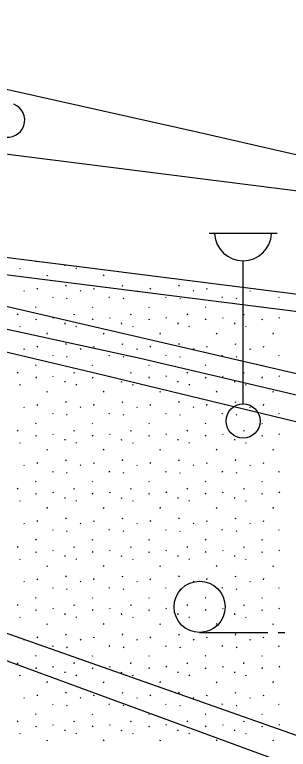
# Model space of a CAD drawing. Extents: x 419101 to 420177, y 4451541 to 4452254.
# Drawn here: x 420064.14 to 420072.17, y 4452026.51 to 4452048.02 of the extents above; entities that cross this region are included whole.
import ezdxf

# ---------------------------------------------------------------- set-up
doc = ezdxf.new("R2010")
doc.units = 0
for name, color, linetype in [('2_KADASTRO', 7, 'Continuous'), ('3_HALİHAZIR', 7, 'Continuous'), ('Level 61', 7, 'Continuous')]:
    doc.layers.add(name, color=color, linetype=linetype)

msp = doc.modelspace()

# ---------------------------------------------------------------- linework, layer by layer
at = {"layer": '2_KADASTRO'}
msp.add_lwpolyline([(420044.139, 4452028.602), (420046.42, 4452042.62), (420067.824, 4452037.969), (420095.36, 4452031.511), (420094.193, 4452026.24), (420109.972, 4452021.564), (420107.982, 4452014.605)], close=True, dxfattribs=at)
at = {"layer": '3_HALİHAZIR'}
for p, q in [((420069.844, 4452041.624), (420071.844, 4452041.624)), ((420070.844, 4452036.624), (420070.844, 4452040.817)), ((420069.568, 4452029.932), (420071.568, 4452029.932)), ((420071.868, 4452029.932), (420072.068, 4452029.932))]:
    msp.add_line(p, q, dxfattribs=at)
for points in [[(420052.732, 4452039.946), (420053.519, 4452040.602), (420054.937, 4452041.452), (420055.15, 4452041.505), (420078.488, 4452036.11)], [(420053.519, 4452040.602), (420066.574, 4452037.516), (420084.438, 4452033.201), (420101.44, 4452028.472), (420104.397, 4452027.5), (420105.834, 4452026.908), (420108.843, 4452025.061)], [(420051.896, 4452038.685), (420052.407, 4452038.53), (420051.125, 4452034.407), (420072.895, 4452026.747)]]:
    msp.add_lwpolyline(points, dxfattribs=at)
msp.add_lwpolyline([(420067.385, 4452013.09), (420071.337, 4452023.551), (420072.23, 4452026.046), (420055.884, 4452032.04), (420051.087, 4452019.661)], close=True, dxfattribs=at)
for centre, radius in [((420070.844, 4452036.124), 0.5), ((420069.568, 4452030.682), 0.75)]:
    msp.add_circle(centre, radius, dxfattribs=at)
msp.add_arc((420070.844, 4452041.654), 0.837, 183.298, 356.9072, dxfattribs=at)
at = {"layer": 'Level 61'}
for p, q in [((420073.798, 4452042.683), (420044.628, 4452046.363)), ((420073.332, 4452039.718), (420044.198, 4452043.394)), ((420073.255, 4452039.223), (420044.136, 4452042.898)), ((420064.768, 4452040.787), (420064.773, 4452040.798)), ((420064.28, 4452040.604), (420064.294, 4452040.582)), ((420065.613, 4452040.691), (420065.616, 4452040.666)), ((420065.939, 4452040.604), (420065.953, 4452040.582)), ((420065.091, 4452040.375), (420065.106, 4452040.407)), ((420066.75, 4452040.375), (420066.764, 4452040.407)), ((420065.646, 4452040.069), (420065.66, 4452040.101)), ((420067.304, 4452040.069), (420067.318, 4452040.101)), ((420068.963, 4452040.069), (420068.977, 4452040.101)), ((420064.406, 4452039.946), (420064.42, 4452039.924)), ((420064.804, 4452039.987), (420064.818, 4452040.019)), ((420066.065, 4452039.946), (420066.079, 4452039.924)), ((420066.462, 4452039.987), (420066.476, 4452040.019)), ((420067.723, 4452039.946), (420067.737, 4452039.924)), ((420068.121, 4452039.987), (420068.135, 4452040.019)), ((420069.382, 4452039.946), (420069.396, 4452039.924)), ((420069.779, 4452039.987), (420069.794, 4452040.019)), ((420071.04, 4452039.946), (420071.055, 4452039.924)), ((420065.248, 4452039.76), (420065.262, 4452039.738)), ((420065.667, 4452039.721), (420065.682, 4452039.7)), ((420066.906, 4452039.76), (420066.92, 4452039.738)), ((420067.326, 4452039.721), (420067.34, 4452039.7)), ((420068.565, 4452039.76), (420068.579, 4452039.738)), ((420068.985, 4452039.721), (420068.999, 4452039.7)), ((420070.223, 4452039.76), (420070.238, 4452039.738)), ((420070.643, 4452039.721), (420070.657, 4452039.7)), ((420071.882, 4452039.76), (420071.896, 4452039.738)), ((420064.756, 4452039.469), (420064.771, 4452039.448)), ((420066.415, 4452039.469), (420066.429, 4452039.448)), ((420068.074, 4452039.469), (420068.088, 4452039.448)), ((420069.732, 4452039.469), (420069.746, 4452039.448)), ((420071.391, 4452039.469), (420071.405, 4452039.448)), ((420064.228, 4452039.231), (420064.242, 4452039.262)), ((420065.887, 4452039.231), (420065.901, 4452039.262)), ((420067.545, 4452039.231), (420067.56, 4452039.262)), ((420069.204, 4452039.231), (420069.218, 4452039.262)), ((420070.863, 4452039.231), (420070.877, 4452039.262)), ((420064.768, 4452039.085), (420064.782, 4452039.117)), ((420065.261, 4452039.154), (420065.275, 4452039.132)), ((420065.613, 4452038.996), (420065.616, 4452038.964)), ((420066.427, 4452039.085), (420066.441, 4452039.117)), ((420066.92, 4452039.154), (420066.934, 4452039.132)), ((420067.271, 4452038.996), (420067.275, 4452038.964)), ((420068.085, 4452039.085), (420068.1, 4452039.117)), ((420068.578, 4452039.154), (420068.592, 4452039.132)), ((420068.93, 4452038.996), (420068.933, 4452038.964)), ((420069.744, 4452039.085), (420069.758, 4452039.117)), ((420070.237, 4452039.154), (420070.251, 4452039.132)), ((420070.588, 4452038.996), (420070.592, 4452038.964)), ((420071.402, 4452039.085), (420071.417, 4452039.117)), ((420071.895, 4452039.154), (420071.91, 4452039.132)), ((420064.28, 4452038.902), (420064.294, 4452038.88)), ((420065.939, 4452038.902), (420065.953, 4452038.88)), ((420067.597, 4452038.902), (420067.611, 4452038.88)), ((420069.256, 4452038.902), (420069.27, 4452038.88)), ((420070.914, 4452038.902), (420070.928, 4452038.88)), ((420065.091, 4452038.673), (420065.106, 4452038.705)), ((420066.75, 4452038.673), (420066.764, 4452038.705)), ((420068.408, 4452038.673), (420068.423, 4452038.705)), ((420070.067, 4452038.673), (420070.081, 4452038.705)), ((420071.726, 4452038.673), (420071.74, 4452038.705)), ((420065.646, 4452038.367), (420065.66, 4452038.399)), ((420067.304, 4452038.367), (420067.318, 4452038.399)), ((420068.963, 4452038.367), (420068.977, 4452038.399)), ((420070.621, 4452038.367), (420070.635, 4452038.399)), ((420064.406, 4452038.244), (420064.42, 4452038.222)), ((420064.804, 4452038.285), (420064.818, 4452038.317)), ((420066.065, 4452038.244), (420066.079, 4452038.222)), ((420066.462, 4452038.285), (420066.476, 4452038.317)), ((420067.723, 4452038.244), (420067.737, 4452038.222)), ((420068.121, 4452038.285), (420068.135, 4452038.317)), ((420069.382, 4452038.244), (420069.396, 4452038.222)), ((420069.779, 4452038.285), (420069.794, 4452038.317)), ((420071.04, 4452038.244), (420071.055, 4452038.222)), ((420071.438, 4452038.285), (420071.452, 4452038.317)), ((420065.248, 4452038.058), (420065.262, 4452038.036)), ((420065.667, 4452038.019), (420065.682, 4452037.998)), ((420066.906, 4452038.058), (420066.92, 4452038.036)), ((420067.326, 4452038.019), (420067.34, 4452037.998)), ((420068.565, 4452038.058), (420068.579, 4452038.036)), ((420068.985, 4452038.019), (420068.999, 4452037.998)), ((420070.223, 4452038.058), (420070.238, 4452038.036)), ((420070.643, 4452038.019), (420070.657, 4452037.998)), ((420071.882, 4452038.058), (420071.896, 4452038.036)), ((420064.756, 4452037.767), (420064.771, 4452037.746)), ((420066.415, 4452037.767), (420066.429, 4452037.746)), ((420068.074, 4452037.767), (420068.088, 4452037.746)), ((420069.732, 4452037.767), (420069.746, 4452037.746)), ((420071.391, 4452037.767), (420071.405, 4452037.746)), ((420064.228, 4452037.529), (420064.242, 4452037.56)), ((420065.887, 4452037.529), (420065.901, 4452037.56)), ((420067.545, 4452037.529), (420067.56, 4452037.56)), ((420069.204, 4452037.529), (420069.218, 4452037.56)), ((420070.863, 4452037.529), (420070.877, 4452037.56)), ((420064.768, 4452037.383), (420064.782, 4452037.415)), ((420065.261, 4452037.452), (420065.275, 4452037.43)), ((420065.613, 4452037.294), (420065.616, 4452037.262)), ((420066.427, 4452037.383), (420066.441, 4452037.415)), ((420066.92, 4452037.452), (420066.934, 4452037.43)), ((420067.271, 4452037.294), (420067.275, 4452037.262)), ((420068.085, 4452037.383), (420068.1, 4452037.415)), ((420068.578, 4452037.452), (420068.592, 4452037.43)), ((420068.93, 4452037.294), (420068.933, 4452037.262)), ((420069.744, 4452037.383), (420069.758, 4452037.415)), ((420070.237, 4452037.452), (420070.251, 4452037.43)), ((420070.588, 4452037.294), (420070.592, 4452037.262)), ((420071.402, 4452037.383), (420071.417, 4452037.415)), ((420071.895, 4452037.452), (420071.91, 4452037.43)), ((420064.28, 4452037.2), (420064.294, 4452037.178)), ((420065.939, 4452037.2), (420065.953, 4452037.178)), ((420067.597, 4452037.2), (420067.611, 4452037.178)), ((420069.256, 4452037.2), (420069.27, 4452037.178)), ((420070.914, 4452037.2), (420070.928, 4452037.178)), ((420065.091, 4452036.971), (420065.106, 4452037.003)), ((420066.75, 4452036.971), (420066.764, 4452037.003)), ((420068.408, 4452036.971), (420068.423, 4452037.003)), ((420070.067, 4452036.971), (420070.081, 4452037.003)), ((420071.726, 4452036.971), (420071.74, 4452037.003)), ((420065.646, 4452036.665), (420065.66, 4452036.697)), ((420067.304, 4452036.665), (420067.318, 4452036.697)), ((420068.963, 4452036.665), (420068.977, 4452036.697)), ((420070.621, 4452036.665), (420070.635, 4452036.697)), ((420064.406, 4452036.542), (420064.42, 4452036.52)), ((420064.804, 4452036.583), (420064.818, 4452036.615)), ((420066.065, 4452036.542), (420066.079, 4452036.52)), ((420066.462, 4452036.583), (420066.476, 4452036.615)), ((420067.723, 4452036.542), (420067.737, 4452036.52)), ((420068.121, 4452036.583), (420068.135, 4452036.615)), ((420069.382, 4452036.542), (420069.396, 4452036.52)), ((420069.779, 4452036.583), (420069.794, 4452036.615)), ((420071.04, 4452036.542), (420071.055, 4452036.52)), ((420071.438, 4452036.583), (420071.452, 4452036.615)), ((420065.248, 4452036.356), (420065.262, 4452036.334)), ((420065.667, 4452036.317), (420065.682, 4452036.296)), ((420066.906, 4452036.356), (420066.92, 4452036.334)), ((420067.326, 4452036.317), (420067.34, 4452036.296)), ((420068.565, 4452036.356), (420068.579, 4452036.334)), ((420068.985, 4452036.317), (420068.999, 4452036.296)), ((420070.223, 4452036.356), (420070.238, 4452036.334)), ((420070.643, 4452036.317), (420070.657, 4452036.296)), ((420071.882, 4452036.356), (420071.896, 4452036.334)), ((420064.756, 4452036.065), (420064.771, 4452036.044)), ((420066.415, 4452036.065), (420066.429, 4452036.044)), ((420068.074, 4452036.065), (420068.088, 4452036.044)), ((420069.732, 4452036.065), (420069.746, 4452036.044)), ((420071.391, 4452036.065), (420071.405, 4452036.044)), ((420064.228, 4452035.827), (420064.242, 4452035.858)), ((420065.887, 4452035.827), (420065.901, 4452035.858)), ((420067.545, 4452035.827), (420067.56, 4452035.858)), ((420069.204, 4452035.827), (420069.218, 4452035.858)), ((420070.863, 4452035.827), (420070.877, 4452035.858)), ((420064.768, 4452035.681), (420064.782, 4452035.713)), ((420065.261, 4452035.75), (420065.275, 4452035.728)), ((420065.613, 4452035.592), (420065.616, 4452035.56)), ((420066.427, 4452035.681), (420066.441, 4452035.713)), ((420066.92, 4452035.75), (420066.934, 4452035.728)), ((420067.271, 4452035.592), (420067.275, 4452035.56)), ((420068.085, 4452035.681), (420068.1, 4452035.713)), ((420068.578, 4452035.75), (420068.592, 4452035.728)), ((420068.93, 4452035.592), (420068.933, 4452035.56)), ((420069.744, 4452035.681), (420069.758, 4452035.713)), ((420070.237, 4452035.75), (420070.251, 4452035.728)), ((420070.588, 4452035.592), (420070.592, 4452035.56)), ((420071.402, 4452035.681), (420071.417, 4452035.713)), ((420071.895, 4452035.75), (420071.91, 4452035.728)), ((420064.28, 4452035.498), (420064.294, 4452035.476)), ((420065.939, 4452035.498), (420065.953, 4452035.476)), ((420067.597, 4452035.498), (420067.611, 4452035.476)), ((420069.256, 4452035.498), (420069.27, 4452035.476)), ((420070.914, 4452035.498), (420070.928, 4452035.476)), ((420065.091, 4452035.269), (420065.106, 4452035.301)), ((420066.75, 4452035.269), (420066.764, 4452035.301)), ((420068.408, 4452035.269), (420068.423, 4452035.301)), ((420070.067, 4452035.269), (420070.081, 4452035.301)), ((420071.726, 4452035.269), (420071.74, 4452035.301)), ((420064.804, 4452034.881), (420064.818, 4452034.913)), ((420065.646, 4452034.963), (420065.66, 4452034.995)), ((420066.462, 4452034.881), (420066.476, 4452034.913)), ((420067.304, 4452034.963), (420067.318, 4452034.995)), ((420068.121, 4452034.881), (420068.135, 4452034.913)), ((420068.963, 4452034.963), (420068.977, 4452034.995)), ((420069.779, 4452034.881), (420069.794, 4452034.913)), ((420070.621, 4452034.963), (420070.635, 4452034.995)), ((420071.438, 4452034.881), (420071.452, 4452034.913)), ((420064.406, 4452034.84), (420064.42, 4452034.818)), ((420066.065, 4452034.84), (420066.079, 4452034.818)), ((420067.723, 4452034.84), (420067.737, 4452034.818)), ((420069.382, 4452034.84), (420069.396, 4452034.818)), ((420071.04, 4452034.84), (420071.055, 4452034.818)), ((420065.248, 4452034.654), (420065.262, 4452034.632)), ((420065.667, 4452034.615), (420065.682, 4452034.594)), ((420066.906, 4452034.654), (420066.92, 4452034.632)), ((420067.326, 4452034.615), (420067.34, 4452034.594)), ((420068.565, 4452034.654), (420068.579, 4452034.632)), ((420068.985, 4452034.615), (420068.999, 4452034.594)), ((420070.223, 4452034.654), (420070.238, 4452034.632)), ((420070.643, 4452034.615), (420070.657, 4452034.594)), ((420071.882, 4452034.654), (420071.896, 4452034.632)), ((420064.756, 4452034.363), (420064.771, 4452034.342)), ((420066.415, 4452034.363), (420066.429, 4452034.342)), ((420068.074, 4452034.363), (420068.088, 4452034.342)), ((420069.732, 4452034.363), (420069.746, 4452034.342)), ((420071.391, 4452034.363), (420071.405, 4452034.342)), ((420064.228, 4452034.125), (420064.242, 4452034.156)), ((420065.261, 4452034.048), (420065.275, 4452034.026)), ((420065.887, 4452034.125), (420065.901, 4452034.156)), ((420066.92, 4452034.048), (420066.934, 4452034.026)), ((420067.545, 4452034.125), (420067.56, 4452034.156)), ((420068.578, 4452034.048), (420068.592, 4452034.026)), ((420069.204, 4452034.125), (420069.218, 4452034.156)), ((420070.237, 4452034.048), (420070.251, 4452034.026)), ((420070.863, 4452034.125), (420070.877, 4452034.156)), ((420071.895, 4452034.048), (420071.91, 4452034.026)), ((420064.768, 4452033.979), (420064.782, 4452034.011)), ((420065.613, 4452033.89), (420065.616, 4452033.858)), ((420066.427, 4452033.979), (420066.441, 4452034.011)), ((420067.271, 4452033.89), (420067.275, 4452033.858)), ((420068.085, 4452033.979), (420068.1, 4452034.011)), ((420068.93, 4452033.89), (420068.933, 4452033.858)), ((420069.744, 4452033.979), (420069.758, 4452034.011)), ((420070.588, 4452033.89), (420070.592, 4452033.858)), ((420071.402, 4452033.979), (420071.417, 4452034.011)), ((420064.28, 4452033.796), (420064.294, 4452033.774)), ((420065.939, 4452033.796), (420065.953, 4452033.774)), ((420067.597, 4452033.796), (420067.611, 4452033.774)), ((420069.256, 4452033.796), (420069.27, 4452033.774)), ((420070.914, 4452033.796), (420070.928, 4452033.774)), ((420065.091, 4452033.567), (420065.106, 4452033.599)), ((420066.75, 4452033.567), (420066.764, 4452033.599)), ((420068.408, 4452033.567), (420068.423, 4452033.599)), ((420070.067, 4452033.567), (420070.081, 4452033.599)), ((420071.726, 4452033.567), (420071.74, 4452033.599)), ((420064.804, 4452033.179), (420064.818, 4452033.211)), ((420065.646, 4452033.261), (420065.66, 4452033.293)), ((420066.462, 4452033.179), (420066.476, 4452033.211)), ((420067.304, 4452033.261), (420067.318, 4452033.293)), ((420068.121, 4452033.179), (420068.135, 4452033.211)), ((420068.963, 4452033.261), (420068.977, 4452033.293)), ((420069.779, 4452033.179), (420069.794, 4452033.211)), ((420070.621, 4452033.261), (420070.635, 4452033.293)), ((420071.438, 4452033.179), (420071.452, 4452033.211)), ((420064.406, 4452033.138), (420064.42, 4452033.116)), ((420066.065, 4452033.138), (420066.079, 4452033.116)), ((420067.723, 4452033.138), (420067.737, 4452033.116)), ((420069.382, 4452033.138), (420069.396, 4452033.116)), ((420071.04, 4452033.138), (420071.055, 4452033.116)), ((420065.248, 4452032.952), (420065.262, 4452032.93)), ((420065.667, 4452032.913), (420065.682, 4452032.892)), ((420066.906, 4452032.952), (420066.92, 4452032.93)), ((420067.326, 4452032.913), (420067.34, 4452032.892)), ((420068.565, 4452032.952), (420068.579, 4452032.93)), ((420068.985, 4452032.913), (420068.999, 4452032.892)), ((420070.223, 4452032.952), (420070.238, 4452032.93)), ((420070.643, 4452032.913), (420070.657, 4452032.892)), ((420071.882, 4452032.952), (420071.896, 4452032.93)), ((420064.756, 4452032.661), (420064.771, 4452032.64)), ((420066.415, 4452032.661), (420066.429, 4452032.64)), ((420068.074, 4452032.661), (420068.088, 4452032.64)), ((420069.732, 4452032.661), (420069.746, 4452032.64)), ((420071.391, 4452032.661), (420071.405, 4452032.64)), ((420064.228, 4452032.423), (420064.242, 4452032.454)), ((420065.261, 4452032.346), (420065.275, 4452032.324)), ((420065.887, 4452032.423), (420065.901, 4452032.454)), ((420066.92, 4452032.346), (420066.934, 4452032.324)), ((420067.545, 4452032.423), (420067.56, 4452032.454)), ((420068.578, 4452032.346), (420068.592, 4452032.324)), ((420069.204, 4452032.423), (420069.218, 4452032.454)), ((420070.237, 4452032.346), (420070.251, 4452032.324)), ((420070.863, 4452032.423), (420070.877, 4452032.454)), ((420071.895, 4452032.346), (420071.91, 4452032.324)), ((420064.768, 4452032.277), (420064.782, 4452032.309)), ((420065.613, 4452032.188), (420065.616, 4452032.156)), ((420066.427, 4452032.277), (420066.441, 4452032.309)), ((420067.271, 4452032.188), (420067.275, 4452032.156)), ((420068.085, 4452032.277), (420068.1, 4452032.309)), ((420068.93, 4452032.188), (420068.933, 4452032.156)), ((420069.744, 4452032.277), (420069.758, 4452032.309)), ((420070.588, 4452032.188), (420070.592, 4452032.156)), ((420071.402, 4452032.277), (420071.417, 4452032.309)), ((420064.28, 4452032.094), (420064.294, 4452032.072)), ((420065.091, 4452031.865), (420065.106, 4452031.897)), ((420065.939, 4452032.094), (420065.953, 4452032.072)), ((420066.75, 4452031.865), (420066.764, 4452031.897)), ((420067.597, 4452032.094), (420067.611, 4452032.072)), ((420068.408, 4452031.865), (420068.423, 4452031.897)), ((420069.256, 4452032.094), (420069.27, 4452032.072)), ((420070.067, 4452031.865), (420070.081, 4452031.897)), ((420070.914, 4452032.094), (420070.928, 4452032.072)), ((420071.726, 4452031.865), (420071.74, 4452031.897)), ((420064.804, 4452031.477), (420064.818, 4452031.509)), ((420065.646, 4452031.559), (420065.66, 4452031.591)), ((420066.462, 4452031.477), (420066.476, 4452031.509)), ((420067.304, 4452031.559), (420067.318, 4452031.591)), ((420068.121, 4452031.477), (420068.135, 4452031.509)), ((420068.963, 4452031.559), (420068.977, 4452031.591)), ((420069.779, 4452031.477), (420069.794, 4452031.509)), ((420070.621, 4452031.559), (420070.635, 4452031.591)), ((420071.438, 4452031.477), (420071.452, 4452031.509)), ((420064.406, 4452031.436), (420064.42, 4452031.414)), ((420065.248, 4452031.25), (420065.262, 4452031.228)), ((420066.065, 4452031.436), (420066.079, 4452031.414)), ((420066.906, 4452031.25), (420066.92, 4452031.228)), ((420067.723, 4452031.436), (420067.737, 4452031.414)), ((420068.565, 4452031.25), (420068.579, 4452031.228)), ((420069.382, 4452031.436), (420069.396, 4452031.414)), ((420070.223, 4452031.25), (420070.238, 4452031.228)), ((420071.04, 4452031.436), (420071.055, 4452031.414)), ((420071.882, 4452031.25), (420071.896, 4452031.228)), ((420065.667, 4452031.211), (420065.682, 4452031.19)), ((420067.326, 4452031.211), (420067.34, 4452031.19)), ((420068.985, 4452031.211), (420068.999, 4452031.19)), ((420070.643, 4452031.211), (420070.657, 4452031.19)), ((420064.756, 4452030.959), (420064.771, 4452030.938)), ((420066.415, 4452030.959), (420066.429, 4452030.938)), ((420068.074, 4452030.959), (420068.088, 4452030.938)), ((420069.732, 4452030.959), (420069.746, 4452030.938)), ((420071.391, 4452030.959), (420071.405, 4452030.938)), ((420064.228, 4452030.721), (420064.242, 4452030.752)), ((420064.768, 4452030.575), (420064.782, 4452030.607)), ((420065.261, 4452030.644), (420065.275, 4452030.622)), ((420065.887, 4452030.721), (420065.901, 4452030.752)), ((420066.427, 4452030.575), (420066.441, 4452030.607)), ((420066.92, 4452030.644), (420066.934, 4452030.622)), ((420067.545, 4452030.721), (420067.56, 4452030.752)), ((420068.085, 4452030.575), (420068.1, 4452030.607)), ((420068.578, 4452030.644), (420068.592, 4452030.622)), ((420069.204, 4452030.721), (420069.218, 4452030.752)), ((420069.744, 4452030.575), (420069.758, 4452030.607)), ((420070.237, 4452030.644), (420070.251, 4452030.622)), ((420070.863, 4452030.721), (420070.877, 4452030.752)), ((420071.402, 4452030.575), (420071.417, 4452030.607)), ((420071.895, 4452030.644), (420071.91, 4452030.622)), ((420064.28, 4452030.392), (420064.294, 4452030.37)), ((420065.613, 4452030.486), (420065.616, 4452030.454)), ((420065.939, 4452030.392), (420065.953, 4452030.37)), ((420067.271, 4452030.486), (420067.275, 4452030.454)), ((420067.597, 4452030.392), (420067.611, 4452030.37)), ((420068.93, 4452030.486), (420068.933, 4452030.454)), ((420069.256, 4452030.392), (420069.27, 4452030.37)), ((420070.588, 4452030.486), (420070.592, 4452030.454)), ((420070.914, 4452030.392), (420070.928, 4452030.37)), ((420065.091, 4452030.163), (420065.106, 4452030.195)), ((420066.75, 4452030.163), (420066.764, 4452030.195)), ((420068.408, 4452030.163), (420068.423, 4452030.195)), ((420070.067, 4452030.163), (420070.081, 4452030.195)), ((420071.726, 4452030.163), (420071.74, 4452030.195)), ((420064.804, 4452029.775), (420064.818, 4452029.807)), ((420065.646, 4452029.857), (420065.66, 4452029.889)), ((420066.462, 4452029.775), (420066.476, 4452029.807)), ((420067.304, 4452029.857), (420067.318, 4452029.889)), ((420068.121, 4452029.775), (420068.135, 4452029.807)), ((420068.963, 4452029.857), (420068.977, 4452029.889)), ((420069.779, 4452029.775), (420069.794, 4452029.807)), ((420070.621, 4452029.857), (420070.635, 4452029.889)), ((420071.438, 4452029.775), (420071.452, 4452029.807)), ((420064.406, 4452029.734), (420064.42, 4452029.712)), ((420065.248, 4452029.548), (420065.262, 4452029.526)), ((420066.065, 4452029.734), (420066.079, 4452029.712)), ((420066.906, 4452029.548), (420066.92, 4452029.526)), ((420067.723, 4452029.734), (420067.737, 4452029.712)), ((420068.565, 4452029.548), (420068.579, 4452029.526)), ((420069.382, 4452029.734), (420069.396, 4452029.712)), ((420070.223, 4452029.548), (420070.238, 4452029.526)), ((420071.04, 4452029.734), (420071.055, 4452029.712)), ((420071.882, 4452029.548), (420071.896, 4452029.526)), ((420065.667, 4452029.509), (420065.682, 4452029.488)), ((420067.326, 4452029.509), (420067.34, 4452029.488)), ((420068.985, 4452029.509), (420068.999, 4452029.488)), ((420070.643, 4452029.509), (420070.657, 4452029.488)), ((420064.756, 4452029.257), (420064.771, 4452029.236)), ((420066.415, 4452029.257), (420066.429, 4452029.236)), ((420068.074, 4452029.257), (420068.088, 4452029.236)), ((420069.732, 4452029.257), (420069.746, 4452029.236)), ((420071.391, 4452029.257), (420071.405, 4452029.236)), ((420064.228, 4452029.019), (420064.242, 4452029.05)), ((420064.768, 4452028.873), (420064.782, 4452028.905)), ((420065.261, 4452028.942), (420065.275, 4452028.92)), ((420065.887, 4452029.019), (420065.901, 4452029.05)), ((420066.427, 4452028.873), (420066.441, 4452028.905)), ((420066.92, 4452028.942), (420066.934, 4452028.92)), ((420067.545, 4452029.019), (420067.56, 4452029.05)), ((420068.085, 4452028.873), (420068.1, 4452028.905)), ((420068.578, 4452028.942), (420068.592, 4452028.92)), ((420069.204, 4452029.019), (420069.218, 4452029.05)), ((420069.744, 4452028.873), (420069.758, 4452028.905)), ((420070.237, 4452028.942), (420070.251, 4452028.92)), ((420070.863, 4452029.019), (420070.877, 4452029.05)), ((420071.402, 4452028.873), (420071.417, 4452028.905)), ((420071.895, 4452028.942), (420071.91, 4452028.92)), ((420064.28, 4452028.69), (420064.294, 4452028.668)), ((420065.613, 4452028.784), (420065.616, 4452028.752)), ((420065.939, 4452028.69), (420065.953, 4452028.668)), ((420067.271, 4452028.784), (420067.275, 4452028.752)), ((420067.597, 4452028.69), (420067.611, 4452028.668)), ((420068.93, 4452028.784), (420068.933, 4452028.752)), ((420069.256, 4452028.69), (420069.27, 4452028.668)), ((420070.588, 4452028.784), (420070.592, 4452028.752)), ((420070.914, 4452028.69), (420070.928, 4452028.668)), ((420065.091, 4452028.461), (420065.106, 4452028.493)), ((420066.75, 4452028.461), (420066.764, 4452028.493)), ((420068.408, 4452028.461), (420068.423, 4452028.493)), ((420070.067, 4452028.461), (420070.081, 4452028.493)), ((420071.726, 4452028.461), (420071.74, 4452028.493)), ((420064.406, 4452028.032), (420064.42, 4452028.01)), ((420064.804, 4452028.073), (420064.818, 4452028.105)), ((420065.646, 4452028.155), (420065.66, 4452028.187)), ((420066.065, 4452028.032), (420066.079, 4452028.01)), ((420066.462, 4452028.073), (420066.476, 4452028.105)), ((420067.304, 4452028.155), (420067.318, 4452028.187)), ((420067.723, 4452028.032), (420067.737, 4452028.01)), ((420068.121, 4452028.073), (420068.135, 4452028.105)), ((420068.963, 4452028.155), (420068.977, 4452028.187)), ((420069.382, 4452028.032), (420069.396, 4452028.01)), ((420069.779, 4452028.073), (420069.794, 4452028.105)), ((420070.621, 4452028.155), (420070.635, 4452028.187)), ((420071.04, 4452028.032), (420071.055, 4452028.01)), ((420071.438, 4452028.073), (420071.452, 4452028.105)), ((420065.248, 4452027.846), (420065.262, 4452027.824)), ((420065.667, 4452027.807), (420065.682, 4452027.786)), ((420066.906, 4452027.846), (420066.92, 4452027.824)), ((420067.326, 4452027.807), (420067.34, 4452027.786)), ((420068.565, 4452027.846), (420068.579, 4452027.824)), ((420068.985, 4452027.807), (420068.999, 4452027.786)), ((420070.223, 4452027.846), (420070.238, 4452027.824)), ((420070.643, 4452027.807), (420070.657, 4452027.786)), ((420071.882, 4452027.846), (420071.896, 4452027.824)), ((420064.756, 4452027.555), (420064.771, 4452027.534)), ((420066.415, 4452027.555), (420066.429, 4452027.534)), ((420068.074, 4452027.555), (420068.088, 4452027.534)), ((420069.732, 4452027.555), (420069.746, 4452027.534)), ((420071.391, 4452027.555), (420071.405, 4452027.534)), ((420064.228, 4452027.317), (420064.242, 4452027.348)), ((420064.768, 4452027.171), (420064.782, 4452027.203)), ((420065.261, 4452027.24), (420065.275, 4452027.218)), ((420065.887, 4452027.317), (420065.901, 4452027.348)), ((420066.427, 4452027.171), (420066.441, 4452027.203)), ((420066.92, 4452027.24), (420066.934, 4452027.218)), ((420067.545, 4452027.317), (420067.56, 4452027.348)), ((420068.085, 4452027.171), (420068.1, 4452027.203)), ((420068.578, 4452027.24), (420068.592, 4452027.218)), ((420069.204, 4452027.317), (420069.218, 4452027.348)), ((420069.744, 4452027.171), (420069.758, 4452027.203)), ((420070.237, 4452027.24), (420070.251, 4452027.218)), ((420070.863, 4452027.317), (420070.877, 4452027.348)), ((420071.402, 4452027.171), (420071.417, 4452027.203)), ((420071.895, 4452027.24), (420071.91, 4452027.218)), ((420064.28, 4452026.988), (420064.294, 4452026.966)), ((420065.613, 4452027.082), (420065.616, 4452027.05)), ((420065.939, 4452026.988), (420065.953, 4452026.966)), ((420067.271, 4452027.082), (420067.275, 4452027.05)), ((420067.597, 4452026.988), (420067.611, 4452026.966)), ((420068.93, 4452027.082), (420068.933, 4452027.05)), ((420069.256, 4452026.988), (420069.27, 4452026.966)), ((420070.588, 4452027.082), (420070.592, 4452027.05)), ((420070.914, 4452026.988), (420070.928, 4452026.966)), ((420065.091, 4452026.759), (420065.106, 4452026.791)), ((420066.75, 4452026.759), (420066.764, 4452026.791)), ((420068.408, 4452026.759), (420068.423, 4452026.791)), ((420070.067, 4452026.759), (420070.081, 4452026.791)), ((420071.726, 4452026.759), (420071.74, 4452026.791))]:
    msp.add_line(p, q, dxfattribs=at)
msp.add_lwpolyline([(419939.831, 4452062.409), (419957.424, 4452061.531), (419973.441, 4452059.997), (419986.628, 4452058.763), (420000.625, 4452057.224), (420013.011, 4452055.592), (420024.414, 4452053.78), (420033.415, 4452052.294), (420046.864, 4452049.657), (420058.422, 4452047.062), (420069.54, 4452044.58), (420083.029, 4452041.496), (420096.057, 4452038.082), (420104.516, 4452035.815), (420109.335, 4452034.23), (420113.645, 4452032.509)], dxfattribs=at)
msp.add_arc((420063.936, 4452044.935), 0.5, 253.9533, 68.6487, dxfattribs=at)

doc.saveas('drawing.dxf')
